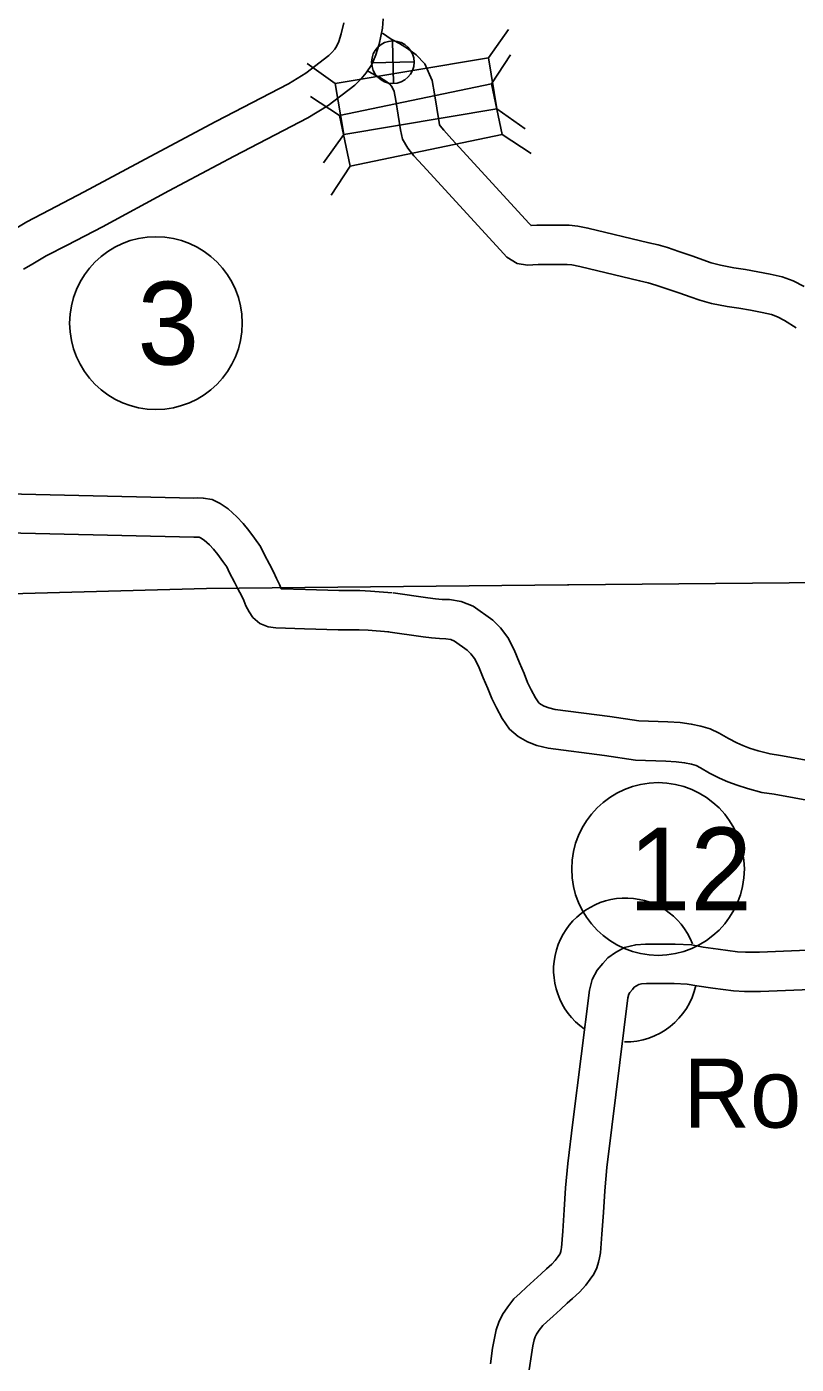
# Model space of a CAD drawing. Extents: x -939622 to -934222, y 1383701 to 1385301.
# Drawn here: x -936464.96 to -936447.31, y 1384635.22 to 1384665.88 of the extents above; entities that cross this region are included whole.
import ezdxf

# ---------------------------------------------------------------- set-up
doc = ezdxf.new("R2010")
doc.units = 0
for name, color, linetype in [('10', 7, 'Continuous'), ('2', 7, 'Continuous'), ('24', 7, 'Continuous'), ('Level 10', 7, 'Continuous'), ('Level 20', 7, 'Continuous'), ('Level 26', 7, 'Continuous'), ('Level 27', 7, 'Continuous')]:
    doc.layers.add(name, color=color, linetype=linetype)

msp = doc.modelspace()

# ---------------------------------------------------------------- linework, layer by layer
at = {"layer": '10'}
for points in [[(-936447.049, 1384644.711), (-936448.152, 1384644.666), (-936448.471, 1384644.663), (-936448.657, 1384644.674), (-936449.097, 1384644.734), (-936449.444, 1384644.782), (-936449.712, 1384644.832), (-936450.086, 1384644.847), (-936450.768, 1384644.848), (-936450.99, 1384644.836), (-936451.249, 1384644.772), (-936451.455, 1384644.659), (-936451.63, 1384644.533), (-936451.746, 1384644.403), (-936451.876, 1384644.25), (-936451.987, 1384644.036), (-936452.053, 1384643.798), (-936452.431, 1384640.767), (-936452.544, 1384639.823), (-936452.597, 1384639.265), (-936452.629, 1384638.76), (-936452.663, 1384638.268), (-936452.691, 1384637.887), (-936452.698, 1384637.854), (-936452.711, 1384637.801), (-936452.723, 1384637.761), (-936452.733, 1384637.741), (-936452.769, 1384637.688), (-936452.835, 1384637.598), (-936452.914, 1384637.511), (-936453.033, 1384637.404), (-936453.162, 1384637.292), (-936453.327, 1384637.14), (-936453.495, 1384636.986), (-936453.644, 1384636.85), (-936453.782, 1384636.716), (-936453.925, 1384636.539), (-936454.046, 1384636.361), (-936454.133, 1384636.187), (-936454.189, 1384636.009), (-936454.231, 1384635.814), (-936454.271, 1384635.588), (-936454.324, 1384635.226)], [(-936446.985, 1384643.813), (-936448.129, 1384643.767), (-936448.493, 1384643.762), (-936448.745, 1384643.778), (-936449.22, 1384643.842), (-936449.588, 1384643.893), (-936449.814, 1384643.935), (-936450.106, 1384643.947), (-936450.743, 1384643.948), (-936450.856, 1384643.942), (-936450.919, 1384643.927), (-936450.974, 1384643.896), (-936451.024, 1384643.86), (-936451.066, 1384643.813), (-936451.124, 1384643.745), (-936451.145, 1384643.704), (-936451.168, 1384643.621), (-936451.538, 1384640.658), (-936451.649, 1384639.727), (-936451.7, 1384639.194), (-936451.731, 1384638.7), (-936451.765, 1384638.204), (-936451.798, 1384637.771), (-936451.818, 1384637.66), (-936451.844, 1384637.561), (-936451.882, 1384637.432), (-936451.953, 1384637.288), (-936452.033, 1384637.17), (-936452.136, 1384637.029), (-936452.28, 1384636.87), (-936452.437, 1384636.73), (-936452.562, 1384636.621), (-936452.719, 1384636.477), (-936452.887, 1384636.323), (-936453.027, 1384636.195), (-936453.117, 1384636.107), (-936453.202, 1384636.002), (-936453.267, 1384635.906), (-936453.296, 1384635.849), (-936453.318, 1384635.779), (-936453.347, 1384635.641), (-936453.382, 1384635.444), (-936453.434, 1384635.095)]]:
    msp.add_lwpolyline(points, dxfattribs=at)
at = {"layer": '2'}
msp.add_lwpolyline([(-936444.948, 1384653.155), (-936452.528, 1384653.09), (-936452.558, 1384653.089), (-936460.837, 1384653), (-936468.697, 1384652.791), (-936468.954, 1384652.794), (-936476.774, 1384652.811), (-936476.996, 1384652.818), (-936484.56, 1384652.835), (-936485.025, 1384652.843), (-936487.427, 1384652.852)], dxfattribs=at)
at = {"layer": '24'}
for start, end in [(21.4478, 235.008), (269.0608, 347.5741)]:
    msp.add_arc((-936451.224, 1384644.257), 1.65, start, end, dxfattribs=at)
at = {"layer": 'Level 10'}
for points in [[(-936457.687, 1384665.973), (-936457.744, 1384665.719), (-936457.801, 1384665.543), (-936457.841, 1384665.443), (-936457.891, 1384665.37), (-936457.956, 1384665.292), (-936458.027, 1384665.219), (-936458.555, 1384664.819), (-936458.952, 1384664.573), (-936460.619, 1384663.711), (-936462.127, 1384662.909), (-936463.636, 1384662.093), (-936464.441, 1384661.677), (-936464.953, 1384661.412), (-936465.296, 1384661.204)], [(-936456.78, 1384666.059), (-936456.794, 1384665.847), (-936456.874, 1384665.483), (-936456.954, 1384665.237), (-936457.042, 1384665.016), (-936457.172, 1384664.826), (-936457.288, 1384664.688), (-936457.43, 1384664.543), (-936458.045, 1384664.076), (-936458.507, 1384663.79), (-936460.201, 1384662.914), (-936461.701, 1384662.116), (-936463.216, 1384661.297), (-936464.028, 1384660.877), (-936464.512, 1384660.627), (-936464.851, 1384660.421), (-936465.028, 1384660.327)], [(-936456.796, 1384665.734), (-936456.602, 1384665.6), (-936456.541, 1384665.566), (-936456.406, 1384665.496), (-936456.224, 1384665.386), (-936456.024, 1384665.24), (-936455.83, 1384665.027), (-936455.719, 1384664.79), (-936455.662, 1384664.646), (-936455.608, 1384664.341), (-936455.498, 1384663.686), (-936455.487, 1384663.635), (-936455.472, 1384663.608), (-936455.393, 1384663.51), (-936455.208, 1384663.306), (-936453.431, 1384661.372), (-936453.389, 1384661.323), (-936453.255, 1384661.331), (-936452.687, 1384661.33), (-936452.517, 1384661.335), (-936452.316, 1384661.309), (-936452.085, 1384661.265), (-936450.686, 1384660.931), (-936450.478, 1384660.878), (-936450.263, 1384660.822), (-936450.005, 1384660.732), (-936449.682, 1384660.62), (-936449.448, 1384660.537), (-936449.258, 1384660.472), (-936449.046, 1384660.415), (-936448.743, 1384660.356), (-936448.474, 1384660.316), (-936448.191, 1384660.264), (-936447.909, 1384660.21), (-936447.63, 1384660.149), (-936447.38, 1384660.059), (-936447.124, 1384659.926)], [(-936457.124, 1384664.866), (-936457.1, 1384664.847), (-936456.966, 1384664.773), (-936456.845, 1384664.71), (-936456.723, 1384664.636), (-936456.629, 1384664.567), (-936456.588, 1384664.522), (-936456.546, 1384664.433), (-936456.532, 1384664.398), (-936456.495, 1384664.188), (-936456.383, 1384663.519), (-936456.338, 1384663.307), (-936456.215, 1384663.097), (-936456.077, 1384662.925), (-936455.873, 1384662.699), (-936454.101, 1384660.77), (-936453.948, 1384660.596), (-936453.71, 1384660.457), (-936453.471, 1384660.417), (-936453.23, 1384660.431), (-936452.675, 1384660.43), (-936452.564, 1384660.433), (-936452.458, 1384660.42), (-936452.273, 1384660.384), (-936450.901, 1384660.058), (-936450.704, 1384660.007), (-936450.526, 1384659.96), (-936450.3, 1384659.882), (-936449.981, 1384659.771), (-936449.743, 1384659.686), (-936449.521, 1384659.611), (-936449.25, 1384659.537), (-936448.895, 1384659.469), (-936448.622, 1384659.428), (-936448.356, 1384659.38), (-936448.09, 1384659.328), (-936447.88, 1384659.282), (-936447.742, 1384659.232), (-936447.578, 1384659.147), (-936447.313, 1384658.975)], [(-936467.389, 1384655.222), (-936461.125, 1384655.077), (-936461.044, 1384655.08), (-936460.907, 1384655.075), (-936460.707, 1384655.04), (-936460.52, 1384654.948), (-936460.338, 1384654.828), (-936460.138, 1384654.649), (-936459.995, 1384654.496), (-936459.86, 1384654.329), (-936459.732, 1384654.155), (-936459.595, 1384653.965), (-936459.503, 1384653.775), (-936459.389, 1384653.563), (-936459.3, 1384653.383), (-936459.226, 1384653.235), (-936459.158, 1384653.092), (-936459.119, 1384652.997), (-936458.56, 1384652.978), (-936457.796, 1384652.955), (-936457.314, 1384652.954), (-936457.074, 1384652.944), (-936456.872, 1384652.928), (-936456.577, 1384652.903)], [(-936467.409, 1384654.322), (-936461.123, 1384654.177), (-936461.048, 1384654.179), (-936461, 1384654.177), (-936460.988, 1384654.175), (-936460.969, 1384654.166), (-936460.888, 1384654.112), (-936460.768, 1384654.005), (-936460.675, 1384653.907), (-936460.574, 1384653.78), (-936460.459, 1384653.624), (-936460.37, 1384653.502), (-936460.304, 1384653.365), (-936460.19, 1384653.152), (-936460.106, 1384652.982), (-936460.034, 1384652.839), (-936459.981, 1384652.727), (-936459.932, 1384652.607), (-936459.857, 1384652.468), (-936459.768, 1384652.341), (-936459.613, 1384652.203), (-936459.418, 1384652.128), (-936459.244, 1384652.101), (-936458.589, 1384652.079), (-936457.811, 1384652.055), (-936457.333, 1384652.054), (-936457.128, 1384652.046), (-936456.946, 1384652.031), (-936456.652, 1384652.006)], [(-936456.55, 1384652.9), (-936455.758, 1384652.786), (-936455.584, 1384652.768), (-936455.432, 1384652.753), (-936455.259, 1384652.748), (-936454.992, 1384652.705), (-936454.718, 1384652.597), (-936454.267, 1384652.278), (-936454.094, 1384652.101), (-936453.926, 1384651.883), (-936453.777, 1384651.598), (-936453.655, 1384651.298), (-936453.552, 1384651.054), (-936453.47, 1384650.851), (-936453.385, 1384650.677), (-936453.288, 1384650.497), (-936453.209, 1384650.383), (-936453.173, 1384650.351), (-936453.09, 1384650.307), (-936452.984, 1384650.264), (-936452.834, 1384650.229), (-936451.587, 1384650.066), (-936450.916, 1384649.968), (-936450.256, 1384649.947), (-936449.971, 1384649.929), (-936449.716, 1384649.894), (-936449.5, 1384649.848), (-936449.281, 1384649.789), (-936449.077, 1384649.685), (-936448.865, 1384649.564), (-936448.675, 1384649.465), (-936448.537, 1384649.403), (-936448.379, 1384649.346), (-936448.179, 1384649.285), (-936447.91, 1384649.211), (-936447.668, 1384649.173), (-936446.364, 1384648.936)], [(-936456.678, 1384652.009), (-936455.868, 1384651.893), (-936455.675, 1384651.873), (-936455.49, 1384651.855), (-936455.345, 1384651.85), (-936455.232, 1384651.832), (-936455.149, 1384651.799), (-936454.853, 1384651.59), (-936454.774, 1384651.509), (-936454.687, 1384651.397), (-936454.595, 1384651.219), (-936454.486, 1384650.954), (-936454.384, 1384650.71), (-936454.293, 1384650.485), (-936454.186, 1384650.267), (-936454.056, 1384650.026), (-936453.886, 1384649.779), (-936453.689, 1384649.607), (-936453.473, 1384649.491), (-936453.258, 1384649.404), (-936452.997, 1384649.342), (-936451.71, 1384649.175), (-936450.996, 1384649.07), (-936450.299, 1384649.048), (-936450.061, 1384649.033), (-936449.871, 1384649.007), (-936449.712, 1384648.973), (-936449.605, 1384648.944), (-936449.505, 1384648.893), (-936449.296, 1384648.773), (-936449.067, 1384648.655), (-936448.876, 1384648.569), (-936448.665, 1384648.492), (-936448.43, 1384648.42), (-936448.1, 1384648.33), (-936447.818, 1384648.285), (-936446.523, 1384648.05)]]:
    msp.add_lwpolyline(points, dxfattribs=at)
at = {"layer": 'Level 20'}
for p, q in [((-936454.368, 1384665.17), (-936453.908, 1384665.815)), ((-936457.883, 1384664.581), (-936458.528, 1384665.041)), ((-936454.368, 1384665.17), (-936457.883, 1384664.581)), ((-936454.172, 1384663.998), (-936454.368, 1384665.17)), ((-936454.295, 1384664.575), (-936453.862, 1384665.238)), ((-936457.883, 1384664.581), (-936457.687, 1384663.409)), ((-936454.295, 1384664.575), (-936457.784, 1384663.845)), ((-936454.052, 1384663.413), (-936454.295, 1384664.575)), ((-936457.784, 1384663.845), (-936458.447, 1384664.279)), ((-936457.784, 1384663.845), (-936457.54, 1384662.682)), ((-936457.687, 1384663.409), (-936454.172, 1384663.998)), ((-936454.172, 1384663.998), (-936453.527, 1384663.539)), ((-936457.687, 1384663.409), (-936458.147, 1384662.765)), ((-936457.54, 1384662.682), (-936454.052, 1384663.413)), ((-936454.052, 1384663.413), (-936453.389, 1384662.979)), ((-936457.54, 1384662.682), (-936457.974, 1384662.019))]:
    msp.add_line(p, q, dxfattribs=at)
at = {"layer": 'Level 26'}
for p, q in [((-936456.546, 1384664.579), (-936456.569, 1384665.556)), ((-936456.069, 1384665.079), (-936457.046, 1384665.056))]:
    msp.add_line(p, q, dxfattribs=at)
msp.add_circle((-936456.558, 1384665.067), 0.488, dxfattribs=at)
at = {"layer": 'Level 27'}
for centre in [(-936461.992, 1384659.086), (-936450.478, 1384646.573)]:
    msp.add_circle(centre, 1.98, dxfattribs=at)

# ---------------------------------------------------------------- texts
at = {"layer": '24'}
msp.add_text('Roosevelt', height=1.584, dxfattribs=at).set_placement((-936449.9, 1384640.644))
at = {"layer": 'Level 27'}
for s, height, p in [('3', 1.901, (-936462.417, 1384658.135)), ('12', 1.9008, (-936451.151, 1384645.623))]:
    msp.add_text(s, height=height, dxfattribs=at).set_placement(p)

doc.saveas('drawing.dxf')
